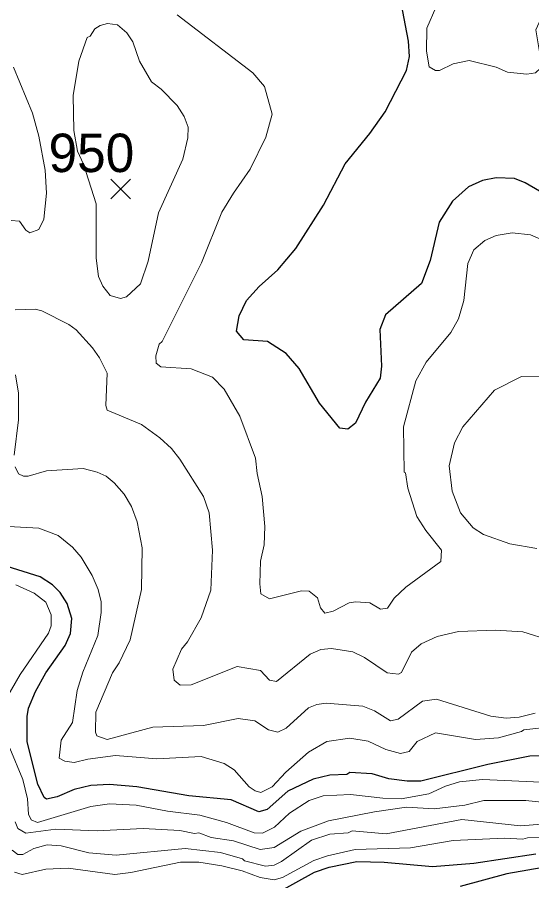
# Model space of a CAD drawing. Extents: x 265.7 to 292.1, y 7676.2 to 7704.2.
# Drawn here: x 277.2 to 278.272, y 7678.586 to 7680.384 of the extents above; entities that cross this region are included whole.
import ezdxf
from ezdxf.enums import TextEntityAlignment as Align

# ---------------------------------------------------------------- set-up
doc = ezdxf.new("R2010")
doc.units = 0
doc.header["$LTSCALE"] = 0.032
for name, color, linetype, lineweight in [('1', 7, 'Continuous', 25), ('2', 7, 'Continuous', 13), ('21', 7, 'Continuous', 25)]:
    doc.layers.add(name, color=color, linetype=linetype, lineweight=lineweight)
doc.layers.add('61', color=7, linetype='Continuous')

msp = doc.modelspace()

# ---------------------------------------------------------------- linework, layer by layer
at = {"layer": '1'}
for points in [[(278.0154, 7680.3337), (278.0003, 7680.4135)], [(277.8383, 7679.9921), (277.8838, 7680.0783), (277.9349, 7680.1413), (277.9668, 7680.1868), (278.0115, 7680.273), (278.0178, 7680.3017), (278.0154, 7680.3337)], [(278.2884, 7680.0217), (278.2588, 7680.0392), (278.2365, 7680.048), (278.1982, 7680.0496), (278.1695, 7680.044), (278.1407, 7680.0304), (278.1072, 7680.0009), (278.0793, 7679.957), (278.0609, 7679.8772), (278.0426, 7679.8294), (277.9676, 7679.7639), (277.9556, 7679.7336), (277.9596, 7679.657), (277.9564, 7679.6322), (277.9261, 7679.582), (277.9053, 7679.5389), (277.8894, 7679.5261), (277.8726, 7679.5285), (277.8303, 7679.5804), (277.788, 7679.6522), (277.7609, 7679.6833), (277.7218, 7679.7088), (277.6723, 7679.712), (277.6572, 7679.7304), (277.6627, 7679.7623), (277.6779, 7679.7942), (277.7042, 7679.823), (277.7434, 7679.8581), (277.7809, 7679.902), (277.8383, 7679.9921)], [(277.2901, 7679.1862), (277.2741, 7679.2021), (277.2478, 7679.2189), (277.0858, 7679.2692), (277.0683, 7679.27), (277.0403, 7679.2628), (277.0236, 7679.2851)], [(278.3913, 7678.8478), (278.2684, 7678.8455), (278.1806, 7678.8279), (278.041, 7678.7936), (278.0131, 7678.7936), (277.9748, 7678.7984), (277.9397, 7678.8087), (277.8934, 7678.8111), (277.887, 7678.8072), (277.8519, 7678.8056), (277.8168, 7678.7976), (277.7641, 7678.7728), (277.721, 7678.7345), (277.7035, 7678.7298), (277.646, 7678.7545), (277.5582, 7678.7625), (277.4497, 7678.7816), (277.3923, 7678.7864), (277.354, 7678.784), (277.3188, 7678.776), (277.2837, 7678.7609), (277.2614, 7678.7561), (277.2566, 7678.7593), (277.243, 7678.7872), (277.2207, 7678.875), (277.2207, 7678.9277), (277.2239, 7678.9452), (277.2382, 7678.9803), (277.2598, 7679.0186), (277.3005, 7679.0761), (277.3116, 7679.1008), (277.314, 7679.1319), (277.3045, 7679.163), (277.2901, 7679.1862)], [(277.7418, 7678.5606), (277.82, 7678.6037), (277.8503, 7678.614), (277.9077, 7678.626), (277.9652, 7678.6244), (278.0657, 7678.6156), (278.1519, 7678.6228), (278.2812, 7678.642)], [(278.3083, 7678.6156), (278.2205, 7678.6005), (278.1232, 7678.5741)]]:
    msp.add_lwpolyline(points, dxfattribs=at)
at = {"layer": '2'}
for points in [[(278.3011, 7680.4015), (278.2812, 7680.3576), (278.29, 7680.3033), (278.2908, 7680.2778), (278.2804, 7680.2682), (278.262, 7680.265), (278.2221, 7680.269), (278.1982, 7680.2794), (278.1423, 7680.2938), (278.1088, 7680.2866), (278.0801, 7680.273), (278.0721, 7680.273), (278.0585, 7680.2802), (278.053, 7680.3129), (278.0538, 7680.3608), (278.0913, 7680.4478)], [(277.4896, 7679.6634), (277.4888, 7679.6785), (277.496, 7679.7033), (277.5024, 7679.7089), (277.5846, 7679.8724), (277.6268, 7679.9778), (277.6508, 7680.0177), (277.6859, 7680.0671), (277.7186, 7680.1342), (277.7314, 7680.1821), (277.7154, 7680.2395), (277.6915, 7680.2682), (277.5335, 7680.3887)], [(277.1928, 7680.2794), (277.2319, 7680.1837), (277.2454, 7680.1358), (277.2582, 7680.0656), (277.2614, 7680.0177), (277.2558, 7679.9634), (277.2454, 7679.9419), (277.2263, 7679.9347), (277.2183, 7679.9403), (277.2047, 7679.9594), (277.188, 7679.9602)], [(278.294, 7679.9203), (278.27, 7679.9307), (278.2317, 7679.9347), (278.1982, 7679.9291), (278.1743, 7679.9187), (278.1519, 7679.8996), (278.1391, 7679.8708), (278.1312, 7679.7942), (278.12, 7679.7559), (278.104, 7679.7272), (278.0522, 7679.6658), (278.0306, 7679.6267), (278.0051, 7679.5309), (278.0067, 7679.4368), (278.0091, 7679.4352), (278.0139, 7679.4032), (278.033, 7679.3442), (278.0514, 7679.3155), (278.0841, 7679.274), (278.0833, 7679.2508), (278.0099, 7679.1974), (277.9859, 7679.1742), (277.9716, 7679.1535), (277.9572, 7679.1511), (277.9349, 7679.1646), (277.9061, 7679.167), (277.8918, 7679.1646), (277.8583, 7679.1471), (277.8415, 7679.1431), (277.8319, 7679.1543), (277.8263, 7679.175), (277.8088, 7679.1886), (277.7928, 7679.1894), (277.7258, 7679.1726), (277.7082, 7679.183), (277.7058, 7679.2038), (277.7074, 7679.2516), (277.7146, 7679.2851), (277.7162, 7679.3234), (277.7106, 7679.3857), (277.7003, 7679.4336), (277.6971, 7679.4655)], [(278.369, 7679.0681), (278.2541, 7679.104), (278.1966, 7679.108), (278.12, 7679.1048), (278.0753, 7679.0944), (278.0418, 7679.0793), (278.0218, 7679.0617), (278.0011, 7679.0194), (277.9947, 7679.0162), (277.9708, 7679.0186), (277.9237, 7679.0505), (277.8998, 7679.0625), (277.8551, 7679.0697), (277.8327, 7679.0673), (277.8104, 7679.0577), (277.7402, 7679.0011), (277.7258, 7679.0035), (277.7074, 7679.0234), (277.6588, 7679.0322), (277.563, 7678.9939), (277.5399, 7678.9931), (277.5271, 7679.0035), (277.5247, 7679.0266), (277.5423, 7679.0681), (277.555, 7679.0833), (277.5838, 7679.1335), (277.6037, 7679.191), (277.6069, 7679.274), (277.6005, 7679.3522), (277.5885, 7679.3857), (277.5391, 7679.4639), (277.5215, 7679.4862), (277.4976, 7679.5078), (277.4593, 7679.5357), (277.3875, 7679.566), (277.3851, 7679.5756), (277.3875, 7679.6426), (277.3715, 7679.6746), (277.3571, 7679.6953), (277.3228, 7679.7328), (277.3077, 7679.744), (277.2518, 7679.7727), (277.2374, 7679.7759), (277.196, 7679.7743)], [(277.6971, 7679.4655), (277.6644, 7679.5533), (277.6316, 7679.6091), (277.6069, 7679.6346), (277.563, 7679.6514), (277.4992, 7679.6562), (277.4896, 7679.6634)], [(277.1967, 7679.6394), (277.2031, 7679.6011), (277.2031, 7679.5453), (277.1936, 7679.4719)], [(278.3386, 7679.637), (278.2509, 7679.6354), (278.195, 7679.6075), (278.1288, 7679.5309), (278.1112, 7679.4974), (278.1, 7679.4495), (278.1064, 7679.3969), (278.124, 7679.3522), (278.1503, 7679.321), (278.1718, 7679.3067), (278.2269, 7679.2875), (278.2828, 7679.278)], [(277.196, 7679.4479), (277.2031, 7679.4328), (277.2135, 7679.428), (277.2231, 7679.428), (277.2614, 7679.4391), (277.338, 7679.4439), (277.3667, 7679.4368), (277.3859, 7679.428), (277.4026, 7679.4144), (277.4234, 7679.3905), (277.4385, 7679.3649), (277.4505, 7679.333), (277.4609, 7679.2788), (277.4593, 7679.1926), (277.4353, 7679.0873), (277.413, 7679.0394), (277.3986, 7679.0186), (277.3643, 7678.9372), (277.3635, 7678.8957), (277.3659, 7678.8878), (277.3875, 7678.8798), (277.4832, 7678.9061), (277.5886, 7678.9093), (277.6604, 7678.9237), (277.6955, 7678.9189), (277.7242, 7678.9005)], [(278.0721, 7678.8941), (278.0338, 7678.8758), (278.0171, 7678.855), (277.9987, 7678.851), (277.9684, 7678.859), (277.9317, 7678.8766), (277.8934, 7678.883), (277.8455, 7678.8758), (277.8072, 7678.8534), (277.7601, 7678.8119), (277.7314, 7678.7816), (277.7082, 7678.7697), (277.6963, 7678.7729), (277.6835, 7678.7816), (277.6524, 7678.8167), (277.6316, 7678.8303), (277.5838, 7678.8447), (277.4912, 7678.8399), (277.405, 7678.8471), (277.3476, 7678.8391), (277.3188, 7678.8319), (277.2997, 7678.8351), (277.2877, 7678.8415), (277.2917, 7678.879), (277.3156, 7678.9157), (277.3252, 7678.9819), (277.3372, 7679.0202), (277.3683, 7679.0968), (277.3755, 7679.1447), (277.3755, 7679.167), (277.3691, 7679.1926), (277.3563, 7679.2213), (277.3332, 7679.2596), (277.3156, 7679.2804), (277.2853, 7679.3051), (277.2454, 7679.3202), (277.1688, 7679.3242)], [(277.1976, 7679.2021), (277.2359, 7679.1846), (277.2598, 7679.1662), (277.271, 7679.1399), (277.271, 7679.1168), (277.2654, 7679.1016), (277.2063, 7679.0154), (277.1776, 7678.966)], [(277.9205, 7678.9492), (277.9444, 7678.9396), (277.978, 7678.9189), (277.9939, 7678.9221), (278.045, 7678.9596), (278.0737, 7678.9644), (278.187, 7678.9285), (278.2189, 7678.9245), (278.2461, 7678.9269), (278.2796, 7678.9348)], [(277.7242, 7678.9005), (277.7434, 7678.8957), (277.7609, 7678.9037), (277.8072, 7678.946), (277.8248, 7678.9532), (277.8439, 7678.9556), (277.9205, 7678.9492)], [(278.3562, 7678.9029), (278.3179, 7678.9069), (278.2556, 7678.9005), (278.2509, 7678.8965), (278.203, 7678.8838), (278.1551, 7678.8798), (278.0721, 7678.8941)], [(277.1848, 7678.8622), (277.2119, 7678.7968), (277.2215, 7678.7569), (277.2239, 7678.725), (277.2295, 7678.713), (277.2422, 7678.7074), (277.354, 7678.7409), (277.3923, 7678.7465), (277.4481, 7678.7433), (277.5135, 7678.7306), (277.5806, 7678.7226), (277.6364, 7678.7074), (277.6939, 7678.6859), (277.7114, 7678.6851), (277.7362, 7678.6978), (277.7673, 7678.7266), (277.8088, 7678.7529), (277.8375, 7678.7625), (277.895, 7678.7657), (277.962, 7678.7577), (278.0003, 7678.7569), (278.0578, 7678.7673), (278.0929, 7678.7832), (278.1216, 7678.792), (278.1695, 7678.7968), (278.3067, 7678.7904)], [(278.3323, 7678.7457), (278.2604, 7678.7529), (278.1727, 7678.7529), (278.1328, 7678.7433), (278.0689, 7678.7361), (278.0115, 7678.7393), (277.9444, 7678.7298), (277.8487, 7678.7106), (277.7912, 7678.6891), (277.7354, 7678.6555), (277.7067, 7678.6508), (277.6508, 7678.6691), (277.6045, 7678.6763), (277.579, 7678.6859), (277.5694, 7678.6843), (277.5391, 7678.6907), (277.4625, 7678.6946), (277.3667, 7678.6899), (277.2805, 7678.6931), (277.2183, 7678.6851), (277.2015, 7678.6947), (277.1959, 7678.709)], [(277.6237, 7678.6452), (277.6699, 7678.6316), (277.6739, 7678.6276), (277.7178, 7678.6164), (277.7354, 7678.6188), (277.7513, 7678.626), (277.8136, 7678.6707), (277.8519, 7678.6827), (277.8902, 7678.6859), (277.8982, 7678.6899), (277.9692, 7678.6835), (278.1264, 7678.7138), (278.2493, 7678.7002), (278.3466, 7678.7082)], [(278.3307, 7678.6763), (278.2636, 7678.6755), (278.2541, 7678.6723), (278.2158, 7678.6747), (278.1088, 7678.6699), (278.0195, 7678.6547), (277.9045, 7678.6508), (277.8471, 7678.638), (277.8184, 7678.6284), (277.7529, 7678.5925), (277.7354, 7678.5877), (277.7067, 7678.5925), (277.6691, 7678.6069), (277.6269, 7678.6172), (277.579, 7678.6244), (277.5407, 7678.6244), (277.4369, 7678.6029), (277.4034, 7678.5989), (277.3061, 7678.6125), (277.2598, 7678.6101), (277.2103, 7678.5989), (277.1944, 7678.6037)], [(277.1896, 7678.65), (277.2015, 7678.6404), (277.2119, 7678.6404), (277.2351, 7678.6532)], [(277.2351, 7678.6532), (277.263, 7678.6611), (277.2917, 7678.6587), (277.3492, 7678.6444), (277.4066, 7678.6396), (277.5503, 7678.6532), (277.6237, 7678.6452)]]:
    msp.add_lwpolyline(points, dxfattribs=at)
msp.add_lwpolyline([(277.3183, 7680.1476), (277.3256, 7680.1045), (277.3387, 7680.0776), (277.3651, 7679.9953), (277.3651, 7679.882), (277.3699, 7679.8437), (277.3787, 7679.8238), (277.3938, 7679.8046), (277.4154, 7679.7982), (277.4282, 7679.8014), (277.4569, 7679.8285), (277.4728, 7679.8756), (277.4944, 7679.9762), (277.5455, 7680.0879), (277.5558, 7680.1326), (277.5566, 7680.1549), (277.5479, 7680.1773), (277.5335, 7680.1996), (277.5, 7680.2339), (277.48, 7680.2491), (277.4553, 7680.2922), (277.4409, 7680.3321), (277.429, 7680.3512), (277.409, 7680.368), (277.3883, 7680.3704), (277.3731, 7680.3664), (277.3619, 7680.3592), (277.3524, 7680.344), (277.346, 7680.3416), (277.3284, 7680.2922), (277.3172, 7680.2204)], close=True, dxfattribs=at)
at = {"layer": '21'}
for p, q in [((277.3953, 7680.0466), (277.4365, 7680.0054)), ((277.4365, 7680.0466), (277.3953, 7680.0054))]:
    msp.add_line(p, q, dxfattribs=at)

# ---------------------------------------------------------------- texts
at = {"layer": '61'}
msp.add_text('950', height=0.08, dxfattribs=at).set_placement((277.3549, 7680.0613), align=Align.CENTER)

doc.saveas('drawing.dxf')
